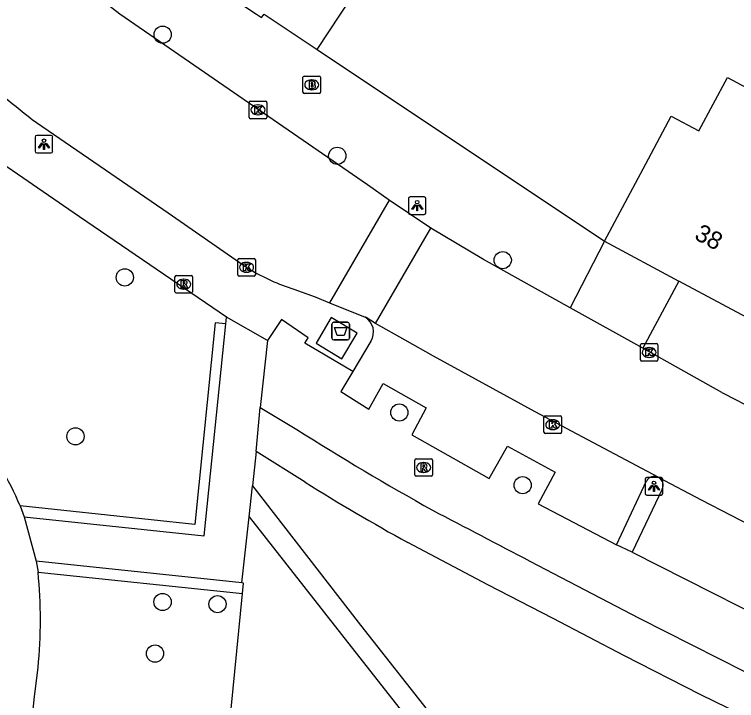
# Model space of a CAD drawing. Extents: x 163010 to 163853, y 382793 to 383982.
# Drawn here: x 163191.35 to 163232.4, y 383460.97 to 383499.99 of the extents above; entities that cross this region are included whole.
import ezdxf

# ---------------------------------------------------------------- set-up
doc = ezdxf.new("R2010")
doc.units = 0
for name, color, linetype in [('IMGEO_Afval_apart_plaats', 7, 'Continuous'), ('IMGEO_Boom', 7, 'Continuous'), ('IMGEO_Brandkraan', 7, 'Continuous'), ('IMGEO_Groenvoorziening', 7, 'Continuous'), ('IMGEO_Haag', 7, 'Continuous'), ('IMGEO_Kolk', 7, 'Continuous'), ('IMGEO_Lichtpunt', 7, 'Continuous'), ('IMGEO_Muur', 7, 'Continuous'), ('IMGEO_Pand', 7, 'Continuous'), ('IMGEO_Pand_nummerreeks', 7, 'Continuous'), ('IMGEO_Parkeervlak_open', 7, 'Continuous'), ('IMGEO_Rijbaan_lokaal_open', 7, 'Continuous'), ('IMGEO_Rioolput', 7, 'Continuous'), ('IMGEO_Voetpad_gesloten', 7, 'Continuous'), ('IMGEO_Voetpad_open', 7, 'Continuous')]:
    doc.layers.add(name, color=color, linetype=linetype)

msp = doc.modelspace()

# ---------------------------------------------------------------- linework, layer by layer
at = {"layer": 'IMGEO_Afval_apart_plaats'}
for p, q in [((163209.404, 383481.578), (163209.404, 383482.378)), ((163209.404, 383482.378), (163209.404, 383481.578)), ((163209.504, 383482.478), (163210.294, 383482.478)), ((163210.294, 383482.478), (163209.504, 383482.478)), ((163210.394, 383482.378), (163210.394, 383481.578)), ((163210.394, 383481.578), (163210.394, 383482.378)), ((163210.294, 383481.478), (163209.504, 383481.478)), ((163209.504, 383481.478), (163210.294, 383481.478))]:
    msp.add_line(p, q, dxfattribs=at)
msp.add_lwpolyline([(163209.547, 383482.192), (163210.251, 383482.192), (163210.102, 383481.722), (163209.696, 383481.722), (163209.547, 383482.192)], dxfattribs=at)
for centre, start, end in [((163209.504, 383482.378), 90, 180), ((163209.504, 383482.378), 90, 180), ((163210.294, 383482.378), 0, 90), ((163210.294, 383482.378), 360, 90), ((163209.504, 383481.578), 180, 270), ((163209.504, 383481.578), 180, 270), ((163210.294, 383481.578), 270, 0), ((163210.294, 383481.578), 270, 0)]:
    msp.add_arc(centre, 0.1, start, end, dxfattribs=at)
at = {"layer": 'IMGEO_Boom'}
for centre in [(163199.776, 383498.839), (163209.704, 383491.948), (163219.111, 383486.012), (163197.623, 383485.032), (163213.232, 383477.35), (163194.82, 383475.994), (163220.243, 383473.218), (163199.773, 383466.575), (163202.896, 383466.451), (163199.344, 383463.641)]:
    msp.add_circle(centre, 0.489, dxfattribs=at)
at = {"layer": 'IMGEO_Brandkraan'}
for p, q in [((163207.754, 383495.558), (163207.754, 383496.41)), ((163207.829, 383496.484), (163208.681, 383496.484)), ((163208.242, 383496.264), (163208.267, 383496.264)), ((163208.755, 383496.41), (163208.755, 383495.558)), ((163208.681, 383495.484), (163207.829, 383495.484)), ((163208.265, 383495.704), (163208.24, 383495.704))]:
    msp.add_line(p, q, dxfattribs=at)
for points in [[(163207.754, 383495.558), (163207.754, 383496.41)], [(163207.829, 383496.484), (163208.681, 383496.484)], [(163208.102, 383496.184), (163208.102, 383495.784), (163208.315, 383495.784)], [(163208.333, 383496.184), (163208.102, 383496.184)], [(163208.755, 383496.41), (163208.755, 383495.558)], [(163208.281, 383496.103), (163208.227, 383496.103), (163208.227, 383496.027)], [(163208.227, 383496.027), (163208.28, 383496.027)], [(163208.289, 383495.951), (163208.227, 383495.951), (163208.227, 383495.87)], [(163208.227, 383495.87), (163208.289, 383495.87)], [(163208.681, 383495.484), (163207.829, 383495.484)]]:
    msp.add_lwpolyline(points, dxfattribs=at)
for centre, radius, start, end in [((163207.831, 383496.408), 0.0765, 91.552, 178.448), ((163207.831, 383496.408), 0.0765, 91.552, 178.448), ((163208.337, 383496.039), 0.145, 59.4692, 91.5367), ((163208.362, 383496.086), 0.0922, 285.5137, 58.1501), ((163208.679, 383496.408), 0.0765, 1.552, 88.448), ((163208.679, 383496.408), 0.0765, 1.552, 88.448), ((163208.282, 383496.065), 0.0379, 267.8285, 90.9355), ((163208.29, 383495.91), 0.0404, 269.8759, 90.5077), ((163208.321, 383496.035), 0.251, 268.6676, 293.5347), ((163208.367, 383495.894), 0.105, 301.3115, 78.989), ((163207.831, 383495.56), 0.0765, 181.552, 268.448), ((163207.831, 383495.56), 0.0765, 181.552, 268.448), ((163208.679, 383495.56), 0.0765, 271.552, 358.448), ((163208.679, 383495.56), 0.0765, 271.552, 358.448)]:
    msp.add_arc(centre, radius, start, end, dxfattribs=at)
for centre, major_axis, ratio, start_param, end_param in [((163208.241, 383495.984), (-0.387, 0.002), 0.722429, 4.712389, 7.853982), ((163208.266, 383495.984), (-0.39, 0.002), 0.717154, 1.570796, 4.712389)]:
    msp.add_ellipse(centre, major_axis=major_axis, ratio=ratio, start_param=start_param, end_param=end_param, dxfattribs=at)
at = {"layer": 'IMGEO_Groenvoorziening'}
msp.add_lwpolyline([(163198.432, 383407.063), (163204.31, 383467.05)], dxfattribs=at)
at = {"layer": 'IMGEO_Haag'}
for points in [[(163203.364, 383482.394), (163202.767, 383482.455), (163201.603, 383470.989), (163191.672, 383472.04)], [(163192.695, 383468.276), (163204.31, 383467.05)], [(163204.31, 383467.05), (163204.373, 383467.646), (163204.272, 383467.657)]]:
    msp.add_lwpolyline(points, dxfattribs=at)
at = {"layer": 'IMGEO_Kolk'}
for p, q in [((163204.696, 383494.133), (163204.696, 383494.985)), ((163204.771, 383495.059), (163205.623, 383495.059)), ((163205.697, 383494.985), (163205.697, 383494.133)), ((163205.184, 383494.839), (163205.209, 383494.839)), ((163205.207, 383494.279), (163205.182, 383494.279)), ((163205.623, 383494.059), (163204.771, 383494.059)), ((163204.047, 383485.183), (163204.047, 383486.035)), ((163204.122, 383486.109), (163204.974, 383486.109)), ((163204.535, 383485.889), (163204.56, 383485.889)), ((163205.048, 383486.035), (163205.048, 383485.183)), ((163204.974, 383485.109), (163204.122, 383485.109)), ((163204.558, 383485.329), (163204.533, 383485.329)), ((163226.934, 383480.34), (163226.934, 383481.192)), ((163227.009, 383481.266), (163227.861, 383481.266)), ((163227.422, 383481.046), (163227.447, 383481.046)), ((163227.935, 383481.192), (163227.935, 383480.34)), ((163227.861, 383480.266), (163227.009, 383480.266)), ((163227.445, 383480.486), (163227.42, 383480.486)), ((163221.456, 383476.232), (163221.456, 383477.084)), ((163221.531, 383477.158), (163222.383, 383477.158)), ((163221.944, 383476.938), (163221.969, 383476.938)), ((163222.457, 383477.084), (163222.457, 383476.232)), ((163222.383, 383476.158), (163221.531, 383476.158)), ((163221.967, 383476.378), (163221.942, 383476.378))]:
    msp.add_line(p, q, dxfattribs=at)
for points in [[(163204.696, 383494.133), (163204.696, 383494.985)], [(163204.771, 383495.059), (163205.623, 383495.059)], [(163205.697, 383494.985), (163205.697, 383494.133)], [(163205.017, 383494.759), (163205.14, 383494.759), (163205.14, 383494.608), (163205.27, 383494.759), (163205.434, 383494.759), (163205.288, 383494.608), (163205.441, 383494.359), (163205.289, 383494.359), (163205.204, 383494.523), (163205.14, 383494.456), (163205.14, 383494.359), (163205.017, 383494.359), (163205.017, 383494.759)], [(163205.623, 383494.059), (163204.771, 383494.059)], [(163204.047, 383485.183), (163204.047, 383486.035)], [(163204.122, 383486.109), (163204.974, 383486.109)], [(163205.048, 383486.035), (163205.048, 383485.183)], [(163204.368, 383485.809), (163204.491, 383485.809), (163204.491, 383485.658), (163204.621, 383485.809), (163204.785, 383485.809), (163204.639, 383485.658), (163204.792, 383485.409), (163204.64, 383485.409), (163204.555, 383485.573), (163204.491, 383485.506), (163204.491, 383485.409), (163204.368, 383485.409), (163204.368, 383485.809)], [(163204.974, 383485.109), (163204.122, 383485.109)], [(163226.934, 383480.34), (163226.934, 383481.192)], [(163227.009, 383481.266), (163227.861, 383481.266)], [(163227.255, 383480.966), (163227.378, 383480.966), (163227.378, 383480.815), (163227.508, 383480.966), (163227.672, 383480.966), (163227.526, 383480.815), (163227.679, 383480.566), (163227.527, 383480.566), (163227.442, 383480.73), (163227.378, 383480.663), (163227.378, 383480.566), (163227.255, 383480.566), (163227.255, 383480.966)], [(163227.935, 383481.192), (163227.935, 383480.34)], [(163227.861, 383480.266), (163227.009, 383480.266)], [(163221.456, 383476.232), (163221.456, 383477.084)], [(163221.531, 383477.158), (163222.383, 383477.158)], [(163221.777, 383476.858), (163221.9, 383476.858), (163221.9, 383476.707), (163222.03, 383476.858), (163222.194, 383476.858), (163222.048, 383476.707), (163222.201, 383476.458), (163222.049, 383476.458), (163221.964, 383476.622), (163221.9, 383476.555), (163221.9, 383476.458), (163221.777, 383476.458), (163221.777, 383476.858)], [(163222.457, 383477.084), (163222.457, 383476.232)], [(163222.383, 383476.158), (163221.531, 383476.158)]]:
    msp.add_lwpolyline(points, dxfattribs=at)
for centre, start, end in [((163204.773, 383494.983), 91.552, 178.448), ((163204.773, 383494.983), 91.552, 178.448), ((163205.621, 383494.983), 1.552, 88.448), ((163205.621, 383494.983), 1.552, 88.448), ((163204.773, 383494.135), 181.552, 268.448), ((163204.773, 383494.135), 181.552, 268.448), ((163205.621, 383494.135), 271.552, 358.448), ((163205.621, 383494.135), 271.552, 358.448), ((163204.124, 383486.033), 91.552, 178.448), ((163204.124, 383486.033), 91.552, 178.448), ((163204.972, 383486.033), 1.552, 88.448), ((163204.972, 383486.033), 1.552, 88.448), ((163204.124, 383485.185), 181.552, 268.448), ((163204.124, 383485.185), 181.552, 268.448), ((163204.972, 383485.185), 271.552, 358.448), ((163204.972, 383485.185), 271.552, 358.448), ((163227.011, 383481.19), 91.552, 178.448), ((163227.011, 383481.19), 91.552, 178.448), ((163227.859, 383481.19), 1.552, 88.448), ((163227.859, 383481.19), 1.552, 88.448), ((163227.011, 383480.342), 181.552, 268.448), ((163227.011, 383480.342), 181.552, 268.448), ((163227.859, 383480.342), 271.552, 358.448), ((163227.859, 383480.342), 271.552, 358.448), ((163221.533, 383477.082), 91.552, 178.448), ((163221.533, 383477.082), 91.552, 178.448), ((163222.381, 383477.082), 1.552, 88.448), ((163222.381, 383477.082), 1.552, 88.448), ((163221.533, 383476.234), 181.552, 268.448), ((163221.533, 383476.234), 181.552, 268.448), ((163222.381, 383476.234), 271.552, 358.448), ((163222.381, 383476.234), 271.552, 358.448)]:
    msp.add_arc(centre, 0.0765, start, end, dxfattribs=at)
for centre, major_axis, ratio, start_param, end_param in [((163205.183, 383494.559), (-0.387, 0.002), 0.722429, 4.712389, 7.853982), ((163205.208, 383494.559), (-0.39, 0.002), 0.717154, 1.570796, 4.712389), ((163204.534, 383485.609), (-0.387, 0.002), 0.722429, 4.712389, 7.853982), ((163204.559, 383485.609), (-0.39, 0.002), 0.717154, 1.570796, 4.712389), ((163227.421, 383480.766), (-0.387, 0.002), 0.722429, 4.712389, 7.853982), ((163227.446, 383480.766), (-0.39, 0.002), 0.717154, 1.570796, 4.712389), ((163221.943, 383476.658), (-0.387, 0.002), 0.722429, 4.712389, 7.853982), ((163221.968, 383476.658), (-0.39, 0.002), 0.717154, 1.570796, 4.712389)]:
    msp.add_ellipse(centre, major_axis=major_axis, ratio=ratio, start_param=start_param, end_param=end_param, dxfattribs=at)
at = {"layer": 'IMGEO_Lichtpunt'}
for p, q in [((163192.528, 383493.012), (163192.528, 383492.205)), ((163192.528, 383493.012), (163192.528, 383492.205)), ((163193.43, 383493.107), (163192.622, 383493.107)), ((163193.43, 383493.107), (163192.622, 383493.107)), ((163193.524, 383492.205), (163193.524, 383493.012)), ((163193.524, 383492.205), (163193.524, 383493.012)), ((163192.622, 383492.111), (163193.43, 383492.111)), ((163192.622, 383492.111), (163193.43, 383492.111)), ((163214.653, 383489.611), (163213.845, 383489.611)), ((163214.653, 383489.611), (163213.845, 383489.611)), ((163213.751, 383489.516), (163213.751, 383488.709)), ((163213.751, 383489.516), (163213.751, 383488.709)), ((163214.747, 383488.709), (163214.747, 383489.516)), ((163214.747, 383488.709), (163214.747, 383489.516)), ((163213.845, 383488.615), (163214.653, 383488.615)), ((163213.845, 383488.615), (163214.653, 383488.615)), ((163228.11, 383473.652), (163227.302, 383473.652)), ((163228.11, 383473.652), (163227.302, 383473.652)), ((163227.208, 383473.557), (163227.208, 383472.75)), ((163227.208, 383473.557), (163227.208, 383472.75)), ((163228.204, 383472.75), (163228.204, 383473.557)), ((163228.204, 383472.75), (163228.204, 383473.557)), ((163227.302, 383472.656), (163228.11, 383472.656)), ((163227.302, 383472.656), (163228.11, 383472.656))]:
    msp.add_line(p, q, dxfattribs=at)
for points in [[(163192.902, 383492.676), (163192.941, 383492.648), (163192.753, 383492.386), (163192.715, 383492.413), (163192.902, 383492.676)], [(163193.004, 383492.628), (163193.051, 383492.628), (163193.051, 383492.306), (163193.004, 383492.306), (163193.004, 383492.628)], [(163193.114, 383492.648), (163193.152, 383492.675), (163193.339, 383492.413), (163193.3, 383492.385), (163193.114, 383492.648)], [(163214.125, 383489.18), (163214.164, 383489.152), (163213.976, 383488.89), (163213.938, 383488.917), (163214.125, 383489.18)], [(163214.337, 383489.152), (163214.375, 383489.179), (163214.562, 383488.917), (163214.523, 383488.889), (163214.337, 383489.152)], [(163214.227, 383489.132), (163214.274, 383489.132), (163214.274, 383488.81), (163214.227, 383488.81), (163214.227, 383489.132)], [(163227.582, 383473.221), (163227.621, 383473.193), (163227.433, 383472.931), (163227.395, 383472.958), (163227.582, 383473.221)], [(163227.684, 383473.173), (163227.731, 383473.173), (163227.731, 383472.851), (163227.684, 383472.851), (163227.684, 383473.173)], [(163227.794, 383473.193), (163227.832, 383473.22), (163228.019, 383472.958), (163227.98, 383472.93), (163227.794, 383473.193)]]:
    msp.add_lwpolyline(points, dxfattribs=at)
for centre in [(163193.027, 383492.81), (163214.25, 383489.314), (163227.707, 383473.355)]:
    msp.add_circle(centre, 0.0994, dxfattribs=at)
for centre, start, end in [((163192.622, 383493.012), 90, 180), ((163192.622, 383493.012), 90, 180), ((163193.43, 383493.012), 0, 90), ((163193.43, 383493.012), 0, 90), ((163192.622, 383492.205), 180, 270), ((163192.622, 383492.205), 180, 270), ((163193.43, 383492.205), 270, 0), ((163193.43, 383492.205), 270, 360), ((163213.845, 383489.516), 90, 180), ((163213.845, 383489.516), 90, 180), ((163214.653, 383489.516), 0, 90), ((163214.653, 383489.516), 0, 90), ((163213.845, 383488.709), 180, 270), ((163213.845, 383488.709), 180, 270), ((163214.653, 383488.709), 270, 0), ((163214.653, 383488.709), 270, 360), ((163227.302, 383473.557), 90, 180), ((163227.302, 383473.557), 90, 180), ((163228.11, 383473.557), 0, 90), ((163228.11, 383473.557), 0, 90), ((163227.302, 383472.75), 180, 270), ((163227.302, 383472.75), 180, 270), ((163228.11, 383472.75), 270, 0), ((163228.11, 383472.75), 270, 360)]:
    msp.add_arc(centre, 0.0946, start, end, dxfattribs=at)
at = {"layer": 'IMGEO_Muur'}
msp.add_lwpolyline([(163208.553, 383498), (163224.887, 383487.089)], dxfattribs=at)
at = {"layer": 'IMGEO_Pand'}
for points in [[(163208.553, 383498), (163209.881, 383500), (163216.251, 383509.593), (163212.624, 383512.031), (163209.535, 383507.381), (163204.934, 383510.437), (163200.18, 383503.28)], [(163200.18, 383503.28), (163205.118, 383500), (163205.393, 383499.817), (163205.546, 383500), (163208.553, 383498)], [(163224.887, 383487.089), (163227.246, 383491.498), (163228.694, 383494.206), (163230.26, 383493.368), (163231.883, 383496.404), (163236.418, 383493.978), (163238.981, 383498.788), (163242.091, 383497.19), (163238.083, 383489.653), (163236.44, 383486.581), (163234.081, 383482.172)], [(163224.887, 383487.089), (163229.131, 383484.819)], [(163234.081, 383482.172), (163229.131, 383484.819)]]:
    msp.add_lwpolyline(points, dxfattribs=at)
at = {"layer": 'IMGEO_Parkeervlak_open'}
for points in [[(163210.592, 383479.686), (163209.91, 383478.548), (163211.499, 383477.532), (163212.321, 383478.999), (163214.751, 383477.613), (163213.935, 383476.074), (163218.34, 383473.593), (163219.379, 383475.444), (163222.086, 383473.948), (163221.133, 383472.158), (163225.583, 383469.828)], [(163226.474, 383469.407), (163237.107, 383464.027)]]:
    msp.add_lwpolyline(points, dxfattribs=at)
at = {"layer": 'IMGEO_Rijbaan_lokaal_open'}
for points in [[(163212.648, 383489.419), (163211.426, 383490.304), (163197.347, 383500), (163196.511, 383500.644)], [(163192.601, 383493.839), (163200.084, 383488.698), (163204.372, 383485.724), (163204.729, 383485.49)], [(163212.648, 383489.419), (163209.269, 383483.59)], [(163215.019, 383487.83), (163212.648, 383489.419)], [(163211.881, 383482.419), (163215.019, 383487.83)], [(163222.942, 383483.3), (163218.01, 383486.045), (163215.019, 383487.83)], [(163207.234, 383484.369), (163208.441, 383483.921), (163209.269, 383483.59)], [(163209.269, 383483.59), (163211.29, 383482.777)], [(163227.067, 383481.003), (163222.942, 383483.3)], [(163211.881, 383482.419), (163211.34, 383482.753), (163211.29, 383482.777)], [(163227.943, 383473.671), (163223.343, 383476.118), (163220.954, 383477.395), (163215.174, 383480.558), (163213.557, 383481.47), (163211.881, 383482.419)], [(163231.576, 383478.493), (163227.067, 383481.003)], [(163227.943, 383473.671), (163227.972, 383473.655)], [(163239.93, 383467.627), (163236.298, 383469.364), (163233.775, 383470.618), (163230.407, 383472.363), (163227.972, 383473.655)], [(163204.688, 383471.425), (163204.881, 383473.176)], [(163204.881, 383473.176), (163211.033, 383465.257), (163219.025, 383455.091), (163218.717, 383451.146), (163222.068, 383450.772), (163222.043, 383450.402), (163232.913, 383449.19), (163233.544, 383454.719), (163236.322, 383454.367), (163236.671, 383458.234)], [(163204.688, 383471.425), (163209.947, 383464.725), (163217.785, 383454.728), (163217.477, 383451.284), (163215.941, 383451.456), (163215.688, 383449.397)]]:
    msp.add_lwpolyline(points, dxfattribs=at)
for centre, radius, start, end in [((163220.727, 383530.91), 46.533, 229.9221, 232.8117), ((163210.771, 383495.632), 11.805, 239.2162, 252.5663), ((163312.571, 383630.501), 172.24, 241.94967, 252.14569)]:
    msp.add_arc(centre, radius, start, end, dxfattribs=at)
at = {"layer": 'IMGEO_Rioolput'}
for p, q in [((163200.476, 383484.218), (163200.476, 383485.07)), ((163200.551, 383485.144), (163201.403, 383485.144)), ((163201.477, 383485.07), (163201.477, 383484.218)), ((163200.964, 383484.924), (163200.989, 383484.924)), ((163200.987, 383484.364), (163200.962, 383484.364)), ((163201.403, 383484.144), (163200.551, 383484.144)), ((163214.112, 383473.797), (163214.112, 383474.649)), ((163214.187, 383474.723), (163215.039, 383474.723)), ((163214.6, 383474.503), (163214.625, 383474.503)), ((163215.113, 383474.649), (163215.113, 383473.797)), ((163215.039, 383473.723), (163214.187, 383473.723)), ((163214.623, 383473.943), (163214.598, 383473.943))]:
    msp.add_line(p, q, dxfattribs=at)
for points in [[(163200.476, 383484.218), (163200.476, 383485.07)], [(163200.551, 383485.144), (163201.403, 383485.144)], [(163201.477, 383485.07), (163201.477, 383484.218)], [(163201.065, 383484.842), (163200.813, 383484.844), (163200.813, 383484.444)], [(163200.991, 383484.763), (163200.937, 383484.763), (163200.937, 383484.682)], [(163200.937, 383484.682), (163200.989, 383484.682)], [(163200.813, 383484.444), (163200.937, 383484.444), (163200.937, 383484.606), (163200.948, 383484.606)], [(163200.995, 383484.577), (163201.066, 383484.444), (163201.206, 383484.444), (163201.141, 383484.57)], [(163201.403, 383484.144), (163200.551, 383484.144)], [(163214.112, 383473.797), (163214.112, 383474.649)], [(163214.187, 383474.723), (163215.039, 383474.723)], [(163214.701, 383474.421), (163214.449, 383474.423), (163214.449, 383474.023)], [(163215.113, 383474.649), (163215.113, 383473.797)], [(163214.449, 383474.023), (163214.573, 383474.023), (163214.573, 383474.185), (163214.584, 383474.185)], [(163214.627, 383474.342), (163214.573, 383474.342), (163214.573, 383474.261)], [(163214.573, 383474.261), (163214.625, 383474.261)], [(163214.631, 383474.156), (163214.702, 383474.023), (163214.842, 383474.023), (163214.777, 383474.149)], [(163215.039, 383473.723), (163214.187, 383473.723)]]:
    msp.add_lwpolyline(points, dxfattribs=at)
for centre, radius, start, end in [((163200.553, 383485.068), 0.0765, 91.552, 178.448), ((163200.553, 383485.068), 0.0765, 91.552, 178.448), ((163201.401, 383485.068), 0.0765, 1.552, 88.448), ((163201.401, 383485.068), 0.0765, 1.552, 88.448), ((163200.973, 383484.871), 0.19, 274.7715, 282.9687), ((163200.997, 383484.667), 0.0964, 77.0061, 93.1865), ((163201.011, 383484.724), 0.0378, 276.6634, 79.6772), ((163201.064, 383484.732), 0.109, 350.3612, 89.416), ((163201.062, 383484.732), 0.112, 277.5842, 350.9817), ((163200.947, 383484.553), 0.0533, 26.0293, 88.6989), ((163201.046, 383484.517), 0.108, 29.5134, 73.7905), ((163200.553, 383484.22), 0.0765, 181.552, 268.448), ((163200.553, 383484.22), 0.0765, 181.552, 268.448), ((163201.401, 383484.22), 0.0765, 271.552, 358.448), ((163201.401, 383484.22), 0.0765, 271.552, 358.448), ((163214.189, 383474.647), 0.0765, 91.552, 178.448), ((163214.189, 383474.647), 0.0765, 91.552, 178.448), ((163214.7, 383474.311), 0.109, 350.3612, 89.416), ((163215.037, 383474.647), 0.0765, 1.552, 88.448), ((163215.037, 383474.647), 0.0765, 1.552, 88.448), ((163214.583, 383474.132), 0.0533, 26.0293, 88.6989), ((163214.609, 383474.45), 0.19, 274.7715, 282.9687), ((163214.633, 383474.246), 0.0964, 77.0061, 93.1865), ((163214.647, 383474.303), 0.0378, 276.6634, 79.6772), ((163214.698, 383474.311), 0.112, 277.5842, 350.9817), ((163214.682, 383474.096), 0.108, 29.5134, 73.7905), ((163214.189, 383473.799), 0.0765, 181.552, 268.448), ((163214.189, 383473.799), 0.0765, 181.552, 268.448), ((163215.037, 383473.799), 0.0765, 271.552, 358.448), ((163215.037, 383473.799), 0.0765, 271.552, 358.448)]:
    msp.add_arc(centre, radius, start, end, dxfattribs=at)
for centre, major_axis, ratio, start_param, end_param in [((163200.963, 383484.644), (-0.387, 0.002), 0.722429, 4.712389, 7.853982), ((163200.988, 383484.644), (-0.39, 0.002), 0.717154, 1.570796, 4.712389), ((163214.599, 383474.223), (-0.387, 0.002), 0.722429, 4.712389, 7.853982), ((163214.624, 383474.223), (-0.39, 0.002), 0.717154, 1.570796, 4.712389)]:
    msp.add_ellipse(centre, major_axis=major_axis, ratio=ratio, start_param=start_param, end_param=end_param, dxfattribs=at)
at = {"layer": 'IMGEO_Voetpad_gesloten'}
msp.add_lwpolyline([(163209.962, 383480.395), (163210.837, 383481.871), (163209.363, 383482.747), (163208.509, 383481.288), (163209.962, 383480.395)], dxfattribs=at)
at = {"layer": 'IMGEO_Voetpad_open'}
for points in [[(163208.553, 383498), (163224.887, 383487.089)], [(163203.402, 383482.77), (163195.056, 383488.486), (163187.678, 383493.541)], [(163224.887, 383487.089), (163222.942, 383483.3)], [(163229.131, 383484.819), (163227.067, 383481.003)], [(163203.364, 383482.394), (163203.402, 383482.77)], [(163205.738, 383481.449), (163203.402, 383482.77)], [(163210.592, 383479.686), (163207.867, 383481.296), (163208.051, 383481.603), (163206.527, 383482.639), (163205.738, 383481.449)], [(163191.9, 383471.413), (163202.139, 383470.329), (163203.364, 383482.394)], [(163205.738, 383481.449), (163205.33, 383477.634)], [(163211.618, 383481.402), (163210.592, 383479.686)], [(163205.097, 383475.134), (163205.33, 383477.634)], [(163205.33, 383477.634), (163207.403, 383476.387)], [(163205.097, 383475.134), (163204.881, 383473.176)], [(163207.882, 383473.383), (163205.097, 383475.134)], [(163225.583, 383469.828), (163227.276, 383473.461)], [(163228.176, 383472.993), (163226.474, 383469.407)], [(163191.672, 383472.04), (163191.9, 383471.413)], [(163191.9, 383471.413), (163192.581, 383468.892)], [(163204.272, 383467.657), (163204.688, 383471.425)], [(163236.671, 383458.234), (163230.338, 383461.314), (163226.041, 383463.508), (163221.969, 383465.635), (163218.261, 383467.552), (163213.708, 383469.953)], [(163226.474, 383469.407), (163225.583, 383469.828)], [(163192.581, 383468.892), (163192.695, 383468.276)], [(163204.272, 383467.657), (163192.581, 383468.892)], [(163220.656, 383468.9), (163226.863, 383465.655), (163235.855, 383461.111), (163237.222, 383463.969), (163237.107, 383464.027)], [(163187.352, 383411.812), (163188.078, 383418.927), (163189.039, 383428.197), (163190.382, 383441.02), (163192.496, 383461.197), (163192.692, 383462.842)]]:
    msp.add_lwpolyline(points, dxfattribs=at)
for centre, radius, start, end in [((163210.756, 383481.923), 1.007, 328.8443, 57.9895), ((163177.87, 383466.401), 14.91, 22.2233, 41.0839), ((163293.814, 383612.888), 161.553, 237.66444, 240.85006), ((163227.726, 383473.196), 0.522, 65.4471, 149.5053), ((163227.722, 383473.215), 0.506, 333.9166, 60.3376), ((163277.474, 383584.926), 131.472, 238.03964, 240.9863), ((164950.246, 386780.73), 3736.268, 242.328577, 242.424359), ((163164.964, 383465.574), 27.862, 354.3722, 5.5646)]:
    msp.add_arc(centre, radius, start, end, dxfattribs=at)

# ---------------------------------------------------------------- texts
at = {"layer": 'IMGEO_Pand_nummerreeks'}
msp.add_text('38', height=1, rotation=331.862, dxfattribs=at).set_placement((163229.947, 383487.241))

doc.saveas('drawing.dxf')
